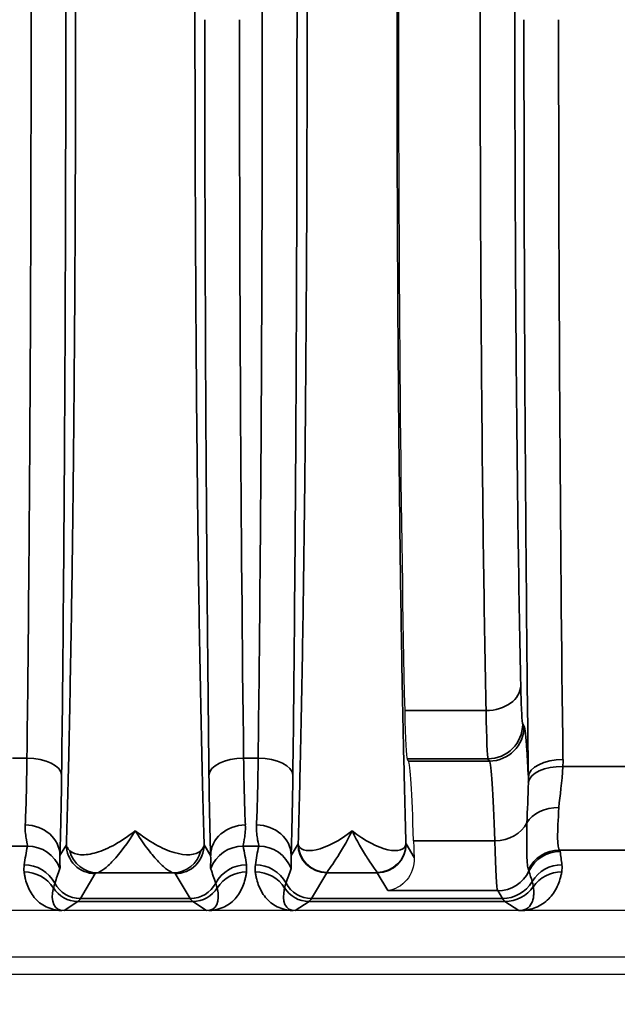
# Model space of a CAD drawing. Header units: millimetres. Extents: x 399 to 6233, y -1870 to 1602.
# Tile 546 of 656: x 6064 to 6075, y -120 to -103. Entities that reach past the tile are written whole.
import ezdxf

# ---------------------------------------------------------------- set-up
doc = ezdxf.new("R2010")
doc.units = ezdxf.units.MM
for name, color, linetype, lineweight in [('AM_5', 3, 'Continuous', 25), ('可見 (ISO)', 7, 'Continuous', 25), ('窄部可見 (ISO)', 7, 'Continuous', 35)]:
    doc.layers.add(name, color=color, linetype=linetype, lineweight=lineweight)
doc.styles.add('尺寸標註', font='romans.shx', dxfattribs={"bigfont": 'CHINESET.SHX'})
doc.dimstyles.new('CNS1$0', dxfattribs={"dimtxt": 2.5, "dimasz": 2.5, "dimexe": 1, "dimexo": 1, "dimgap": 1.5, "dimtad": 1, "dimtoh": 1, "dimdec": 1, "dimdsep": 46, "dimtxsty": '尺寸標註', "dimcen": 0, "dimclrd": 2, "dimclre": 2, "dimclrt": 1, "dimadec": 0, "dimazin": 2, "dimtp": 0.1, "dimtm": 0.1, "dimtfac": 0.71, "dimtdec": 1, "dimtmove": 0, "dimatfit": 0, "dimfxl": 0, "dimlwd": 13, "dimlwe": 13, "dimarcsym": 0})

# ---------------------------------------------------------------- blocks, each defined once
blk = doc.blocks.new('*D332')
at = {"layer": 'AM_5', "color": 2, "lineweight": 13}
for p, q in [((6099.13, -103.796), (6099.13, -138.156)), ((5938.43, -120.028), (5938.43, -138.156)), ((6096.63, -137.156), (5940.93, -137.156))]:
    blk.add_line(p, q, dxfattribs=at)
at = {"layer": 'AM_5', "color": 2, "lineweight": -2}
for points in [[(5940.93, -136.739), (5940.93, -137.573), (5938.43, -137.156)], [(6096.63, -136.739), (6096.63, -137.573), (6099.13, -137.156)]]:
    blk.add_solid(points, dxfattribs=at)
at = {"layer": 'Defpoints', "color": 0, "lineweight": -2}
for p in [(6099.13, -102.796), (5938.43, -119.028), (5938.43, -137.156)]:
    blk.add_point(p, dxfattribs=at)
at = {"layer": 'AM_5', "color": 1, "insert": (6018.78, -134.406), "char_height": 2.5, "attachment_point": 5, "style": '尺寸標註'}
blk.add_mtext('160.7', dxfattribs=at)

msp = doc.modelspace()

# ---------------------------------------------------------------- linework, layer by layer
at = {"layer": '可見 (ISO)'}
for p, q in [((6070.905, -115.61), (6070.881, -115.569)), ((6072.421, -117.546), (6072.421, -117.546)), ((6083.18, -118.196), (5978.68, -118.196)), ((5978.68, -118.996), (6083.18, -118.996)), ((5974.43, -119.296), (6087.43, -119.296))]:
    msp.add_line(p, q, dxfattribs=at)
for centre, major_axis, ratio, start_param, end_param in [((6071.079, -102.796), (0, 16.531), 0.020947, 0.763507, 2.378086), ((6070.883, -112.571), (0, 3), 0.020947, 2.378086, 3.106686), ((6070.899, -123.605), (0, -8), 0.020947, 2.544616, 3.106686), ((6071.052, -112.852), (0, 5.001), 0.020942, 2.544719, 2.655918)]:
    msp.add_ellipse(centre, major_axis=major_axis, ratio=ratio, start_param=start_param, end_param=end_param, dxfattribs=at)
for points, knots in [([(6071.004, -117.275), (6071.01, -117.429), (6070.948, -117.574), (6070.793, -117.767), (6070.661, -117.837), (6070.549, -117.85)], [-0.2170594, -0.2170594, -0.2170594, -0.2170594, -0.1181242, -0.1181242, 0, 0, 0, 0]), ([(6064.947, -118.196), (6064.942, -118.196), (6064.938, -118.196), (6064.932, -118.196), (6064.925, -118.196), (6064.918, -118.196), (6064.911, -118.196)], [-0.00000491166, -0.00000491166, -0.00000491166, -0.00000491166, 0.00001268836, 0.00001268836, 0.00001268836, 0.00003478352, 0.00003478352, 0.00003478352, 0.00003478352]), ([(6067.449, -118.196), (6067.442, -118.196), (6067.434, -118.196), (6067.428, -118.196), (6067.422, -118.196), (6067.417, -118.196), (6067.412, -118.196)], [0.00000000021, 0.00000000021, 0.00000000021, 0.00000000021, 0.00002113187, 0.00002113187, 0.00002113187, 0.0000394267, 0.0000394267, 0.0000394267, 0.0000394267]), ([(6068.947, -118.196), (6068.941, -118.196), (6068.935, -118.196), (6068.928, -118.196), (6068.922, -118.196), (6068.916, -118.196), (6068.911, -118.196)], [-0.00000491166, -0.00000491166, -0.00000491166, -0.00000491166, 0.00001772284, 0.00001772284, 0.00001772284, 0.00003506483, 0.00003506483, 0.00003506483, 0.00003506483]), ([(6072.85, -118.196), (6072.843, -118.196), (6072.835, -118.196), (6072.828, -118.196), (6072.822, -118.196), (6072.817, -118.196), (6072.812, -118.196)], [0.00000000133, 0.00000000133, 0.00000000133, 0.00000000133, 0.00002276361, 0.00002276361, 0.00002276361, 0.00004084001, 0.00004084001, 0.00004084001, 0.00004084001])]:
    msp.add_open_spline(points, degree=3, knots=knots, dxfattribs=at)
at = {"layer": '窄部可見 (ISO)'}
for p, q in [((6070.84, -114.738), (6072.248, -114.738)), ((6072.881, -114.97), (6072.905, -115.01)), ((6064.054, -115.558), (6064.305, -115.558)), ((6068.054, -115.558), (6068.305, -115.558)), ((6072.281, -115.569), (6070.881, -115.569)), ((6070.905, -115.61), (6072.306, -115.61)), ((6072.306, -115.61), (6072.281, -115.569)), ((6073.577, -115.705), (6074.779, -115.705)), ((6064.314, -117.081), (6064.046, -117.081)), ((6064.876, -117.241), (6064.987, -117.056)), ((6067.372, -117.056), (6067.483, -117.241)), ((6068.314, -117.081), (6068.046, -117.081)), ((6068.876, -117.241), (6068.995, -117.043)), ((6070.864, -117.043), (6071.004, -117.275)), ((6072.401, -116.988), (6070.994, -116.988)), ((6074.806, -117.151), (6073.517, -117.151)), ((6065.487, -117.555), (6065.229, -117.986)), ((6066.836, -117.543), (6065.523, -117.543)), ((6067.13, -117.986), (6066.872, -117.555)), ((6069.495, -117.543), (6069.229, -117.986)), ((6070.365, -117.543), (6069.495, -117.543)), ((6070.549, -117.85), (6070.365, -117.543)), ((6072.449, -117.85), (6070.549, -117.85)), ((6072.53, -117.986), (6072.449, -117.85)), ((6065.185, -118.037), (6064.947, -118.196)), ((6067.174, -118.037), (6065.185, -118.037)), ((6065.229, -117.986), (6067.13, -117.986)), ((6067.412, -118.196), (6067.174, -118.037)), ((6069.185, -118.037), (6068.947, -118.196)), ((6072.574, -118.037), (6069.185, -118.037)), ((6069.229, -117.986), (6072.53, -117.986)), ((6072.812, -118.196), (6072.574, -118.037))]:
    msp.add_line(p, q, dxfattribs=at)
for centre, major_axis, ratio, start_param, end_param in [((6068.539, -102.796), (0, -26), 0.02143, 4.712389, 5.225461), ((6074.039, -102.796), (0, -25), 0.02145, 4.712389, 5.249223), ((6072.248, -114.305), (0.6, 0.013), 0.722333, 4.696582, 6.252897), ((6072.281, -114.97), (-0.515, -0.309), 0.999172, 1.030857, 2.600922), ((6072.306, -115.01), (-0.515, -0.309), 0.999172, 1.030857, 2.600922), ((6064.25, -114.484), (-0.007, -2.58), 0.02502, 0.526295, 1.141522), ((6064.305, -115.853), (0.6, -0.007), 0.49083, 0.024039, 1.576589), ((6068.054, -115.853), (-0.6, -0.007), 0.49083, 4.706597, 6.259146), ((6068.11, -114.484), (0.007, -2.58), 0.02502, 5.141663, 5.756891), ((6068.25, -114.484), (-0.007, -2.58), 0.02502, 0.526295, 1.141522), ((6068.305, -115.853), (0.6, -0.007), 0.49083, 0.024039, 1.576589), ((6072.299, -123.608), (0, 8.003), 0.022512, 5.68634, 6.248297), ((6073.579, -115.888), (-0.6, -0.007), 0.511389, 4.706014, 6.258813), ((6073.577, -116.015), (-0.6, 0.017), 0.516223, 4.726998, 6.223647), ((6064.849, -114.564), (0.007, 3.096), 0.02085, 3.667868, 4.283101), ((6067.51, -114.564), (-0.007, 3.096), 0.02085, 2.000085, 2.615317), ((6068.849, -114.564), (0.007, 3.096), 0.02085, 3.667868, 4.283101), ((6073.508, -116.864), (-0.599, 0.031), 0.751758, 4.750994, 5.926954), ((6064.276, -117.241), (0.6, -0.023), 0.876399, 0.0435, 1.604216), ((6068.083, -117.241), (-0.6, -0.023), 0.876399, 4.678969, 6.239685), ((6068.276, -117.241), (0.6, -0.023), 0.876399, 0.0435, 1.604216), ((6072.401, -116.492), (-0.6, -0.018), 0.826915, 1.545318, 2.720266), ((6065.035, -116.647), (-0.587, -1.898), 0.297416, 5.033605, 5.211679), ((6064.314, -117.679), (0.588, -0.12), 0.998201, 0.559467, 1.77166), ((6068.046, -117.679), (-0.588, -0.12), 0.998201, 4.511525, 5.723718), ((6067.325, -116.647), (0.587, -1.898), 0.297416, 1.071506, 1.249581), ((6069.035, -116.647), (-0.587, -1.898), 0.297416, 5.033605, 5.211679), ((6068.314, -117.679), (-0.588, 0.12), 0.998201, 3.70106, 4.913253), ((6068.991, -115.291), (0.002, -1.753), 0.025123, 0.041761, 0.091645), ((6069.495, -117.043), (0.429, -0.257), 0.999172, 3.682263, 5.252328), ((6069.497, -117.037), (-0.482, 0.132), 0.996844, 0.266973, 1.836165), ((6070.362, -117.037), (0.482, 0.132), 0.996844, 4.44702, 6.016212), ((6070.365, -117.043), (0.429, 0.257), 0.999172, 4.17245, 5.742515), ((6070.868, -115.305), (-0.002, -1.74), 0.025228, 6.191179, 6.241258), ((6072.447, -113.736), (-0.005, 4.117), 0.020059, 2.481509, 3.103526), ((6065.523, -117.043), (0.093, -0.491), 0.982993, 4.763177, 6.091983), ((6066.836, -117.043), (-0.093, -0.491), 0.982993, 0.191203, 1.520008), ((6073.517, -117.75), (-0.462, -0.383), 0.997094, 4.022529, 5.135982), ((6073.529, -117.773), (-0.593, -0.094), 0.998229, 4.555036, 5.673797), ((6063.459, -117.18), (10.07, 0), 0.058758, 0.009209, 0.048451), ((6072.685, -116.513), (0.629, -2.073), 0.310752, 1.035771, 1.153876), ((6064.258, -118.001), (0.594, -0.083), 0.998238, 0.627947, 1.709607), ((6068.101, -118.001), (-0.594, -0.083), 0.998238, 4.573579, 5.655239), ((6068.258, -118.001), (-0.594, 0.083), 0.998238, 3.769539, 4.851199), ((6073.56, -118.001), (-0.596, -0.067), 0.99825, 4.600326, 5.631261), ((6064.256, -118.125), (0.595, 0.075), 0.998245, 0.438747, 1.445107), ((6065.682, -116.731), (1.006, 2.097), 0.194686, 2.022352, 2.15293), ((6066.677, -116.731), (-1.006, 2.097), 0.194686, 4.130256, 4.260833), ((6068.103, -118.125), (-0.595, 0.075), 0.998245, 4.838078, 5.844438), ((6068.256, -118.125), (-0.595, -0.075), 0.998245, 3.58034, 4.5867), ((6069.682, -116.731), (1.006, 2.097), 0.194686, 2.022352, 2.15293), ((6069.493, -114.544), (0, 3), 0.017456, 3.176499, 3.218273), ((6070.366, -114.544), (0, 3), 0.017456, 3.064913, 3.106686), ((6072.449, -117.251), (-0.515, -0.309), 0.999172, 1.030857, 2.149979), ((6068.818, -109.913), (4.172, -7.61), 0.009939, 0.048768, 0.091866), ((3213.059, -120.256), (2860.258, 0.716), 0.046839, 0.013782, 0.015139), ((6073.557, -118.125), (-0.591, 0.105), 0.998218, 4.888081, 5.84797), ((6065.229, -117.486), (-0.429, 0.257), 0.999172, 1.028727, 2.110736), ((6067.13, -117.486), (0.429, 0.257), 0.999172, 4.17245, 5.254458), ((6069.229, -117.486), (0.429, -0.257), 0.999172, 4.17032, 5.252328), ((6072.53, -117.386), (-0.515, -0.309), 0.999172, 1.030857, 2.06212), ((6065.46, -117.353), (0.641, 0.802), 0.399262, 2.444096, 3.45076), ((6065.185, -117.537), (-0.277, 0.416), 0.999683, 1.546818, 2.553481), ((6067.174, -117.537), (0.277, 0.416), 0.999683, 3.729704, 4.736367), ((6066.899, -117.353), (-0.641, 0.802), 0.399262, 2.832426, 3.839089), ((6069.46, -117.353), (0.641, 0.802), 0.399262, 2.444096, 3.45076), ((6069.185, -117.537), (0.277, -0.416), 0.999683, 4.688411, 5.695074), ((6072.574, -117.437), (-0.333, -0.499), 0.999683, 0.588111, 1.548236), ((6065.156, -18.003), (0, -100.043), 0.020838, 0.01396, 0.034899), ((6067.203, -18.003), (0, -100.043), 0.020838, 6.248286, 6.269226), ((6069.156, -18.003), (0, -100.043), 0.020838, 0.01396, 0.034899), ((6072.603, -18.003), (0, -100.043), 0.020817, 6.248286, 6.269226)]:
    msp.add_ellipse(centre, major_axis=major_axis, ratio=ratio, start_param=start_param, end_param=end_param, dxfattribs=at)
for points, knots in [([(6064.987, -117.056), (6064.998, -116.709), (6065.008, -116.336), (6065.018, -115.947), (6065.02, -115.884), (6065.021, -115.819), (6065.023, -115.754), (6065.034, -115.29), (6065.045, -114.794), (6065.054, -114.275), (6065.064, -113.757), (6065.073, -113.213), (6065.082, -112.643), (6065.09, -112.074), (6065.098, -111.476), (6065.105, -110.86), (6065.108, -110.599), (6065.11, -110.335), (6065.113, -110.068), (6065.117, -109.704), (6065.12, -109.334), (6065.123, -108.959), (6065.128, -108.308), (6065.133, -107.637), (6065.136, -106.953), (6065.143, -105.583), (6065.147, -104.197), (6065.147, -102.796), (6065.147, -101.395), (6065.143, -100.01), (6065.136, -98.639), (6065.13, -97.559), (6065.123, -96.519), (6065.113, -95.524), (6065.11, -95.257), (6065.108, -94.993), (6065.105, -94.732), (6065.098, -94.116), (6065.09, -93.519), (6065.082, -92.949), (6065.073, -92.38), (6065.064, -91.836), (6065.054, -91.317), (6065.045, -90.798), (6065.034, -90.302), (6065.023, -89.838), (6065.021, -89.773), (6065.02, -89.708), (6065.018, -89.645), (6065.008, -89.256), (6064.998, -88.883), (6064.987, -88.536)], [0.0267397, 0.0267397, 0.0267397, 0.0267397, 0.0775919, 0.0775919, 0.0775919, 0.0858976, 0.0858976, 0.0858976, 0.1450554, 0.1450554, 0.1450554, 0.2042133, 0.2042133, 0.2042133, 0.2633711, 0.2633711, 0.2633711, 0.2884173, 0.2884173, 0.2884173, 0.322529, 0.322529, 0.322529, 0.3816868, 0.3816868, 0.3816868, 0.5, 0.5, 0.5, 0.6183182, 0.6183182, 0.6183182, 0.7115983, 0.7115983, 0.7115983, 0.7366339, 0.7366339, 0.7366339, 0.7957918, 0.7957918, 0.7957918, 0.8549496, 0.8549496, 0.8549496, 0.9141075, 0.9141075, 0.9141075, 0.9224155, 0.9224155, 0.9224155, 0.9732653, 0.9732653, 0.9732653, 0.9732653]), ([(6067.372, -88.536), (6067.361, -88.883), (6067.351, -89.256), (6067.341, -89.645), (6067.339, -89.708), (6067.338, -89.773), (6067.336, -89.838), (6067.325, -90.302), (6067.315, -90.798), (6067.305, -91.317), (6067.295, -91.835), (6067.286, -92.379), (6067.277, -92.949), (6067.269, -93.518), (6067.261, -94.116), (6067.255, -94.732), (6067.252, -94.993), (6067.249, -95.257), (6067.246, -95.524), (6067.243, -95.888), (6067.239, -96.258), (6067.236, -96.633), (6067.231, -97.284), (6067.227, -97.955), (6067.223, -98.639), (6067.216, -100.009), (6067.212, -101.395), (6067.212, -102.796), (6067.212, -104.197), (6067.216, -105.582), (6067.223, -106.953), (6067.229, -108.033), (6067.236, -109.073), (6067.246, -110.068), (6067.249, -110.335), (6067.252, -110.599), (6067.255, -110.86), (6067.261, -111.476), (6067.269, -112.073), (6067.277, -112.643), (6067.286, -113.212), (6067.295, -113.756), (6067.305, -114.275), (6067.315, -114.794), (6067.325, -115.29), (6067.336, -115.754), (6067.338, -115.819), (6067.339, -115.884), (6067.341, -115.947), (6067.351, -116.336), (6067.361, -116.709), (6067.372, -117.056)], [0.0267397, 0.0267397, 0.0267397, 0.0267397, 0.0775919, 0.0775919, 0.0775919, 0.0858976, 0.0858976, 0.0858976, 0.1450554, 0.1450554, 0.1450554, 0.2042133, 0.2042133, 0.2042133, 0.2633711, 0.2633711, 0.2633711, 0.2884173, 0.2884173, 0.2884173, 0.322529, 0.322529, 0.322529, 0.3816868, 0.3816868, 0.3816868, 0.5, 0.5, 0.5, 0.6183182, 0.6183182, 0.6183182, 0.7115983, 0.7115983, 0.7115983, 0.7366339, 0.7366339, 0.7366339, 0.7957918, 0.7957918, 0.7957918, 0.8549496, 0.8549496, 0.8549496, 0.9141075, 0.9141075, 0.9141075, 0.9224155, 0.9224155, 0.9224155, 0.9732653, 0.9732653, 0.9732653, 0.9732653]), ([(6068.997, -117.037), (6069.005, -116.752), (6069.014, -116.449), (6069.022, -116.136), (6069.025, -116.003), (6069.028, -115.866), (6069.031, -115.726), (6069.042, -115.259), (6069.053, -114.76), (6069.062, -114.238), (6069.072, -113.716), (6069.081, -113.169), (6069.089, -112.599), (6069.097, -112.028), (6069.104, -111.431), (6069.111, -110.816), (6069.113, -110.603), (6069.116, -110.389), (6069.118, -110.172), (6069.122, -109.762), (6069.125, -109.345), (6069.129, -108.921), (6069.134, -108.272), (6069.138, -107.605), (6069.142, -106.924), (6069.149, -105.563), (6069.152, -104.187), (6069.152, -102.796), (6069.152, -101.405), (6069.149, -100.029), (6069.142, -98.668), (6069.138, -97.987), (6069.134, -97.32), (6069.129, -96.672), (6069.125, -96.247), (6069.122, -95.83), (6069.118, -95.42), (6069.116, -95.203), (6069.113, -94.989), (6069.111, -94.776), (6069.104, -94.161), (6069.097, -93.564), (6069.089, -92.994), (6069.081, -92.423), (6069.072, -91.877), (6069.062, -91.354), (6069.053, -90.831), (6069.042, -90.333), (6069.031, -89.866), (6069.028, -89.727), (6069.025, -89.589), (6069.022, -89.456), (6069.014, -89.143), (6069.005, -88.84), (6068.997, -88.554)], [0.0264933, 0.0264933, 0.0264933, 0.0264933, 0.0679433, 0.0679433, 0.0679433, 0.0856819, 0.0856819, 0.0856819, 0.1448706, 0.1448706, 0.1448706, 0.2040592, 0.2040592, 0.2040592, 0.2632479, 0.2632479, 0.2632479, 0.2837247, 0.2837247, 0.2837247, 0.3224365, 0.3224365, 0.3224365, 0.3816251, 0.3816251, 0.3816251, 0.5, 0.5, 0.5, 0.6183797, 0.6183797, 0.6183797, 0.6775684, 0.6775684, 0.6775684, 0.7162875, 0.7162875, 0.7162875, 0.736757, 0.736757, 0.736757, 0.7959457, 0.7959457, 0.7959457, 0.8551343, 0.8551343, 0.8551343, 0.914323, 0.914323, 0.914323, 0.9320642, 0.9320642, 0.9320642, 0.9735116, 0.9735116, 0.9735116, 0.9735116]), ([(6070.862, -88.555), (6070.854, -88.84), (6070.845, -89.143), (6070.838, -89.456), (6070.834, -89.589), (6070.831, -89.726), (6070.828, -89.866), (6070.817, -90.333), (6070.807, -90.831), (6070.797, -91.354), (6070.787, -91.876), (6070.779, -92.423), (6070.77, -92.993), (6070.762, -93.564), (6070.755, -94.161), (6070.748, -94.776), (6070.746, -94.989), (6070.744, -95.203), (6070.741, -95.42), (6070.737, -95.83), (6070.734, -96.247), (6070.73, -96.671), (6070.725, -97.32), (6070.721, -97.987), (6070.718, -98.668), (6070.711, -100.029), (6070.707, -101.405), (6070.707, -102.796), (6070.707, -104.187), (6070.711, -105.563), (6070.718, -106.924), (6070.721, -107.605), (6070.725, -108.272), (6070.73, -108.92), (6070.734, -109.345), (6070.737, -109.762), (6070.741, -110.172), (6070.744, -110.389), (6070.746, -110.603), (6070.748, -110.816), (6070.755, -111.431), (6070.762, -112.028), (6070.77, -112.598), (6070.779, -113.169), (6070.787, -113.715), (6070.797, -114.238), (6070.807, -114.761), (6070.817, -115.259), (6070.828, -115.726), (6070.831, -115.865), (6070.834, -116.003), (6070.838, -116.136), (6070.845, -116.449), (6070.854, -116.752), (6070.862, -117.037)], [0.0264933, 0.0264933, 0.0264933, 0.0264933, 0.0679433, 0.0679433, 0.0679433, 0.0856819, 0.0856819, 0.0856819, 0.1448706, 0.1448706, 0.1448706, 0.2040592, 0.2040592, 0.2040592, 0.2632479, 0.2632479, 0.2632479, 0.2837247, 0.2837247, 0.2837247, 0.3224365, 0.3224365, 0.3224365, 0.3816251, 0.3816251, 0.3816251, 0.5, 0.5, 0.5, 0.6183797, 0.6183797, 0.6183797, 0.6775684, 0.6775684, 0.6775684, 0.7162875, 0.7162875, 0.7162875, 0.736757, 0.736757, 0.736757, 0.7959457, 0.7959457, 0.7959457, 0.8551343, 0.8551343, 0.8551343, 0.914323, 0.914323, 0.914323, 0.9320642, 0.9320642, 0.9320642, 0.9735116, 0.9735116, 0.9735116, 0.9735116]), ([(6064.905, -89.739), (6064.929, -91.721), (6064.947, -93.847), (6064.959, -96.047), (6064.971, -98.247), (6064.977, -100.521), (6064.977, -102.796), (6064.977, -105.071), (6064.971, -107.345), (6064.959, -109.545), (6064.947, -111.745), (6064.929, -113.871), (6064.905, -115.853)], [2.628521, 2.628521, 2.628521, 2.628521, 2.885057, 2.885057, 2.885057, 3.141593, 3.141593, 3.141593, 3.398129, 3.398129, 3.398129, 3.654665, 3.654665, 3.654665, 3.654665]), ([(6068.905, -89.739), (6068.929, -91.721), (6068.947, -93.847), (6068.959, -96.047), (6068.971, -98.247), (6068.977, -100.521), (6068.977, -102.796), (6068.977, -105.071), (6068.971, -107.345), (6068.959, -109.545), (6068.947, -111.745), (6068.929, -113.871), (6068.905, -115.853)], [2.628521, 2.628521, 2.628521, 2.628521, 2.885057, 2.885057, 2.885057, 3.141593, 3.141593, 3.141593, 3.398129, 3.398129, 3.398129, 3.654665, 3.654665, 3.654665, 3.654665]), ([(6064.305, -115.558), (6064.329, -113.621), (6064.347, -111.544), (6064.371, -107.242), (6064.377, -105.019), (6064.377, -100.573), (6064.371, -98.35), (6064.347, -94.048), (6064.329, -91.971), (6064.305, -90.034)], [2.628521, 2.628521, 2.628521, 2.628521, 2.885057, 2.885057, 3.141593, 3.141593, 3.398129, 3.398129, 3.654665, 3.654665, 3.654665, 3.654665]), ([(6068.305, -115.558), (6068.329, -113.621), (6068.347, -111.544), (6068.371, -107.242), (6068.377, -105.019), (6068.377, -100.573), (6068.371, -98.35), (6068.347, -94.048), (6068.329, -91.971), (6068.305, -90.034)], [2.628521, 2.628521, 2.628521, 2.628521, 2.885057, 2.885057, 3.141593, 3.141593, 3.398129, 3.398129, 3.654665, 3.654665, 3.654665, 3.654665]), ([(6072.248, -114.738), (6072.232, -113.969), (6072.218, -113.119), (6072.205, -112.205), (6072.192, -111.29), (6072.181, -110.312), (6072.172, -109.289), (6072.163, -108.266), (6072.157, -107.199), (6072.152, -106.11), (6072.148, -105.02), (6072.145, -103.908), (6072.145, -102.796), (6072.145, -101.684), (6072.148, -100.572), (6072.152, -99.482), (6072.157, -98.393), (6072.163, -97.326), (6072.172, -96.303), (6072.181, -95.28), (6072.192, -94.302), (6072.205, -93.387), (6072.218, -92.473), (6072.232, -91.623), (6072.248, -90.854)], [2.334303, 2.334303, 2.334303, 2.334303, 2.536125, 2.536125, 2.536125, 2.737948, 2.737948, 2.737948, 2.93977, 2.93977, 2.93977, 3.141593, 3.141593, 3.141593, 3.343415, 3.343415, 3.343415, 3.545238, 3.545238, 3.545238, 3.74706, 3.74706, 3.74706, 3.948882, 3.948882, 3.948882, 3.948882]), ([(6072.848, -91.287), (6072.832, -92.028), (6072.817, -92.847), (6072.792, -94.61), (6072.781, -95.553), (6072.763, -97.524), (6072.757, -98.552), (6072.748, -100.652), (6072.745, -101.724), (6072.745, -103.868), (6072.748, -104.939), (6072.757, -107.04), (6072.763, -108.068), (6072.781, -110.039), (6072.792, -110.982), (6072.817, -112.744), (6072.832, -113.564), (6072.848, -114.305)], [2.334303, 2.334303, 2.334303, 2.334303, 2.536125, 2.536125, 2.737948, 2.737948, 2.93977, 2.93977, 3.141593, 3.141593, 3.343415, 3.343415, 3.545238, 3.545238, 3.74706, 3.74706, 3.948882, 3.948882, 3.948882, 3.948882]), ([(6067.454, -115.853), (6067.431, -113.871), (6067.413, -111.745), (6067.4, -109.545), (6067.388, -107.345), (6067.382, -105.071), (6067.382, -102.796)], [5.7701132, 5.7701132, 5.7701132, 5.7701132, 6.0266493, 6.0266493, 6.0266493, 6.2831853, 6.2831853, 6.2831853, 6.2831853]), ([(6072.979, -115.888), (6072.954, -113.92), (6072.935, -111.794), (6072.922, -109.585), (6072.91, -107.377), (6072.903, -105.087), (6072.903, -102.796)], [5.7463508, 5.7463508, 5.7463508, 5.7463508, 6.0147681, 6.0147681, 6.0147681, 6.2831853, 6.2831853, 6.2831853, 6.2831853]), ([(6072.848, -114.305), (6072.853, -114.507), (6072.858, -114.669), (6072.869, -114.896), (6072.875, -114.96), (6072.881, -114.97)], [3.9488824, 3.9488824, 3.9488824, 3.9488824, 4.3131824, 4.3131824, 4.6774824, 4.6774824, 4.6774824, 4.6774824]), ([(6072.905, -115.01), (6072.922, -115.038), (6072.939, -115.18), (6072.955, -115.43), (6072.963, -115.557), (6072.971, -115.711), (6072.979, -115.888)], [1.6057029, 1.6057029, 1.6057029, 1.6057029, 1.8865079, 1.8865079, 1.8865079, 2.0280663, 2.0280663, 2.0280663, 2.0280663]), ([(6073.508, -116.413), (6073.494, -116.629), (6073.485, -116.807), (6073.487, -117.056), (6073.498, -117.132), (6073.517, -117.151)], [0.000931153, 0.000931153, 0.000931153, 0.000931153, 0.001928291, 0.001928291, 0.002925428, 0.002925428, 0.002925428, 0.002925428]), ([(6064.314, -117.081), (6064.317, -117.067), (6064.308, -117.03), (6064.285, -116.908), (6064.271, -116.823), (6064.276, -116.715)], [0, 0, 0, 0, 0.000661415, 0.000661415, 0.001322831, 0.001322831, 0.001322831, 0.001322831]), ([(6068.083, -116.715), (6068.088, -116.823), (6068.075, -116.907), (6068.052, -117.029), (6068.042, -117.067), (6068.046, -117.081)], [0, 0, 0, 0, 0.000661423, 0.000661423, 0.001322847, 0.001322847, 0.001322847, 0.001322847]), ([(6068.314, -117.081), (6068.317, -117.067), (6068.308, -117.03), (6068.285, -116.908), (6068.271, -116.823), (6068.276, -116.715)], [0, 0, 0, 0, 0.000661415, 0.000661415, 0.001322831, 0.001322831, 0.001322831, 0.001322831]), ([(6072.979, -117.487), (6072.966, -117.455), (6072.957, -117.368), (6072.953, -117.233), (6072.949, -117.096), (6072.95, -116.907), (6072.954, -116.678)], [0, 0, 0, 0, 0.001126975, 0.001126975, 0.001126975, 0.002257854, 0.002257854, 0.002257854, 0.002257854]), ([(6065.046, -117.16), (6065.089, -117.201), (6065.155, -117.224), (6065.234, -117.229), (6065.313, -117.234), (6065.406, -117.221), (6065.507, -117.191), (6065.709, -117.131), (6065.944, -117.002), (6066.18, -116.814)], [0, 0, 0, 0, 0.000558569, 0.000558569, 0.000558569, 0.001117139, 0.001117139, 0.001117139, 0.002234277, 0.002234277, 0.002234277, 0.002234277]), ([(6066.18, -116.814), (6066.047, -117.032), (6065.915, -117.205), (6065.739, -117.393), (6065.684, -117.443), (6065.59, -117.515), (6065.55, -117.536), (6065.523, -117.543)], [-0.000011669, -0.000011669, -0.000011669, -0.000011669, 0.001066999, 0.001066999, 0.001606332, 0.001606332, 0.002145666, 0.002145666, 0.002145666, 0.002145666]), ([(6066.18, -116.814), (6066.415, -117.002), (6066.647, -117.13), (6066.851, -117.191), (6067.054, -117.251), (6067.226, -117.242), (6067.314, -117.16)], [-0.00001122, -0.00001122, -0.00001122, -0.00001122, 0.001104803, 0.001104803, 0.001104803, 0.002220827, 0.002220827, 0.002220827, 0.002220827]), ([(6066.836, -117.543), (6066.809, -117.536), (6066.769, -117.515), (6066.722, -117.479), (6066.675, -117.443), (6066.62, -117.393), (6066.562, -117.33), (6066.503, -117.268), (6066.441, -117.194), (6066.377, -117.108), (6066.313, -117.022), (6066.245, -116.922), (6066.18, -116.814)], [0, 0, 0, 0, 0.000534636, 0.000534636, 0.000534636, 0.001069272, 0.001069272, 0.001069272, 0.001603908, 0.001603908, 0.001603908, 0.002138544, 0.002138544, 0.002138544, 0.002138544]), ([(6068.997, -117.037), (6069, -117.089), (6069.035, -117.125), (6069.09, -117.144), (6069.146, -117.162), (6069.222, -117.161), (6069.309, -117.143), (6069.483, -117.105), (6069.706, -116.994), (6069.93, -116.814)], [-0.00000006, -0.00000006, -0.00000006, -0.00000006, 0.000531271, 0.000531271, 0.000531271, 0.001062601, 0.001062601, 0.001062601, 0.002125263, 0.002125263, 0.002125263, 0.002125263]), ([(6069.93, -116.814), (6069.831, -117.019), (6069.732, -117.186), (6069.611, -117.37), (6069.574, -117.421), (6069.519, -117.497), (6069.5, -117.523), (6069.497, -117.536)], [-0.000011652, -0.000011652, -0.000011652, -0.000011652, 0.00097581, 0.00097581, 0.001469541, 0.001469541, 0.001963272, 0.001963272, 0.001963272, 0.001963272]), ([(6069.93, -116.814), (6070.153, -116.994), (6070.374, -117.105), (6070.55, -117.143), (6070.638, -117.162), (6070.714, -117.162), (6070.769, -117.144), (6070.824, -117.125), (6070.859, -117.089), (6070.862, -117.037)], [-0.000011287, -0.000011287, -0.000011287, -0.000011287, 0.001050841, 0.001050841, 0.001050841, 0.001581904, 0.001581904, 0.001581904, 0.002112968, 0.002112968, 0.002112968, 0.002112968]), ([(6070.362, -117.536), (6070.359, -117.523), (6070.34, -117.497), (6070.313, -117.459), (6070.285, -117.42), (6070.248, -117.37), (6070.208, -117.308), (6070.167, -117.247), (6070.123, -117.175), (6070.075, -117.093), (6070.028, -117.01), (6069.978, -116.916), (6069.93, -116.814)], [0, 0, 0, 0, 0.000490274, 0.000490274, 0.000490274, 0.000980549, 0.000980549, 0.000980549, 0.001470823, 0.001470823, 0.001470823, 0.001961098, 0.001961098, 0.001961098, 0.001961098]), ([(6064.987, -117.056), (6064.987, -117.056), (6064.988, -117.06), (6064.988, -117.062), (6064.988, -117.064), (6064.988, -117.066), (6064.989, -117.068), (6064.99, -117.072), (6064.991, -117.077), (6064.992, -117.081), (6064.995, -117.09), (6064.999, -117.099), (6065.004, -117.107), (6065.013, -117.125), (6065.027, -117.142), (6065.046, -117.16)], [-0.00000006, -0.00000006, -0.00000006, -0.00000006, 0.0000257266, 0.0000257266, 0.0000257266, 0.0000544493, 0.0000544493, 0.0000544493, 0.000111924, 0.000111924, 0.000111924, 0.0002271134, 0.0002271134, 0.0002271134, 0.0004594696, 0.0004594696, 0.0004594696, 0.0004594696]), ([(6065.487, -117.555), (6065.356, -117.555), (6065.226, -117.501), (6065.134, -117.409), (6065.041, -117.316), (6064.987, -117.186), (6064.987, -117.056)], [0, 0, 0, 0, 0.5, 0.5, 0.5, 1, 1, 1, 1]), ([(6066.872, -117.555), (6067.003, -117.555), (6067.133, -117.501), (6067.225, -117.409), (6067.318, -117.316), (6067.372, -117.186), (6067.372, -117.056)], [0, 0, 0, 0, 0.5, 0.5, 0.5, 1, 1, 1, 1]), ([(6064.876, -117.241), (6064.871, -117.306), (6064.874, -117.357), (6064.876, -117.394), (6064.877, -117.395), (6064.877, -117.395), (6064.877, -117.396), (6064.879, -117.434), (6064.88, -117.458), (6064.875, -117.47)], [0, 0, 0, 0, 0.000759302, 0.000759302, 0.000759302, 0.000774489, 0.000774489, 0.000774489, 0.001548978, 0.001548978, 0.001548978, 0.001548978]), ([(6067.484, -117.47), (6067.479, -117.458), (6067.48, -117.433), (6067.483, -117.396), (6067.483, -117.395), (6067.483, -117.394), (6067.483, -117.393), (6067.485, -117.356), (6067.489, -117.306), (6067.483, -117.241)], [0, 0, 0, 0, 0.000774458, 0.000774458, 0.000774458, 0.000793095, 0.000793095, 0.000793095, 0.001548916, 0.001548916, 0.001548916, 0.001548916]), ([(6068.876, -117.241), (6068.871, -117.306), (6068.874, -117.357), (6068.876, -117.394), (6068.877, -117.395), (6068.877, -117.395), (6068.877, -117.396), (6068.879, -117.434), (6068.88, -117.458), (6068.875, -117.47)], [0, 0, 0, 0, 0.000759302, 0.000759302, 0.000759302, 0.000774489, 0.000774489, 0.000774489, 0.001548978, 0.001548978, 0.001548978, 0.001548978]), ([(6064.911, -118.196), (6064.874, -118.194), (6064.838, -118.19), (6064.802, -118.183), (6064.756, -118.175), (6064.71, -118.161), (6064.666, -118.142), (6064.585, -118.108), (6064.512, -118.056), (6064.453, -117.99), (6064.396, -117.928), (6064.351, -117.854), (6064.319, -117.774), (6064.303, -117.735), (6064.29, -117.695), (6064.28, -117.654), (6064.275, -117.634), (6064.27, -117.614), (6064.266, -117.592), (6064.262, -117.571), (6064.259, -117.549), (6064.256, -117.526)], [0.0321682, 0.0321682, 0.0321682, 0.0321682, 0.1368507, 0.1368507, 0.1368507, 0.2737771, 0.2737771, 0.2737771, 0.5290847, 0.5290847, 0.5290847, 0.7702868, 0.7702868, 0.7702868, 0.8883026, 0.8883026, 0.8883026, 0.9470384, 0.9470384, 0.9470384, 1.0057239, 1.0057239, 1.0057239, 1.0057239]), ([(6068.103, -117.526), (6068.1, -117.549), (6068.097, -117.571), (6068.093, -117.592), (6068.089, -117.614), (6068.084, -117.634), (6068.079, -117.654), (6068.069, -117.695), (6068.056, -117.735), (6068.04, -117.774), (6068.008, -117.854), (6067.963, -117.928), (6067.907, -117.99), (6067.847, -118.056), (6067.774, -118.108), (6067.693, -118.142), (6067.649, -118.161), (6067.604, -118.175), (6067.557, -118.183), (6067.521, -118.19), (6067.485, -118.194), (6067.449, -118.196)], [2.1358688, 2.1358688, 2.1358688, 2.1358688, 2.1945542, 2.1945542, 2.1945542, 2.25329, 2.25329, 2.25329, 2.3713058, 2.3713058, 2.3713058, 2.612508, 2.612508, 2.612508, 2.8678155, 2.8678155, 2.8678155, 3.004742, 3.004742, 3.004742, 3.1094244, 3.1094244, 3.1094244, 3.1094244]), ([(6068.911, -118.196), (6068.874, -118.194), (6068.838, -118.19), (6068.802, -118.183), (6068.756, -118.175), (6068.71, -118.161), (6068.666, -118.142), (6068.585, -118.108), (6068.512, -118.056), (6068.453, -117.99), (6068.396, -117.928), (6068.351, -117.854), (6068.319, -117.774), (6068.303, -117.735), (6068.29, -117.695), (6068.28, -117.654), (6068.275, -117.634), (6068.27, -117.614), (6068.266, -117.592), (6068.262, -117.571), (6068.259, -117.549), (6068.256, -117.526)], [3.1737609, 3.1737609, 3.1737609, 3.1737609, 3.2784434, 3.2784434, 3.2784434, 3.4153698, 3.4153698, 3.4153698, 3.6706773, 3.6706773, 3.6706773, 3.9118795, 3.9118795, 3.9118795, 4.0298953, 4.0298953, 4.0298953, 4.0886311, 4.0886311, 4.0886311, 4.1473165, 4.1473165, 4.1473165, 4.1473165]), ([(6073.557, -117.526), (6073.553, -117.548), (6073.548, -117.57), (6073.543, -117.591), (6073.538, -117.612), (6073.533, -117.633), (6073.526, -117.653), (6073.514, -117.695), (6073.498, -117.736), (6073.48, -117.776), (6073.442, -117.857), (6073.392, -117.931), (6073.331, -117.992), (6073.267, -118.058), (6073.189, -118.109), (6073.104, -118.143), (6073.024, -118.175), (6072.938, -118.192), (6072.85, -118.196)], [2.1824074, 2.1824074, 2.1824074, 2.1824074, 2.2367975, 2.2367975, 2.2367975, 2.2916359, 2.2916359, 2.2916359, 2.402879, 2.402879, 2.402879, 2.6334858, 2.6334858, 2.6334858, 2.8796968, 2.8796968, 2.8796968, 3.1108341, 3.1108341, 3.1108341, 3.1108341]), ([(6064.788, -117.72), (6064.782, -117.735), (6064.778, -117.75), (6064.774, -117.763), (6064.769, -117.778), (6064.766, -117.792), (6064.763, -117.804)], [0, 0, 0, 0, 0.001000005, 0.001000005, 0.001000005, 0.002089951, 0.002089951, 0.002089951, 0.002089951]), ([(6067.596, -117.804), (6067.594, -117.793), (6067.59, -117.78), (6067.586, -117.767), (6067.582, -117.752), (6067.577, -117.737), (6067.572, -117.72)], [0, 0, 0, 0, 0.001000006, 0.001000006, 0.001000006, 0.00208995, 0.00208995, 0.00208995, 0.00208995]), ([(6068.788, -117.72), (6068.782, -117.735), (6068.778, -117.75), (6068.774, -117.763), (6068.769, -117.778), (6068.766, -117.792), (6068.763, -117.804)], [0, 0, 0, 0, 0.001000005, 0.001000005, 0.001000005, 0.002089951, 0.002089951, 0.002089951, 0.002089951]), ([(6073.065, -117.781), (6073.063, -117.766), (6073.06, -117.75), (6073.056, -117.733), (6073.053, -117.721), (6073.049, -117.708), (6073.045, -117.694)], [0, 0, 0, 0, 0.00120001, 0.00120001, 0.00120001, 0.00208952, 0.00208952, 0.00208952, 0.00208952]), ([(6072.812, -118.196), (6072.863, -118.196), (6072.91, -118.185), (6072.949, -118.163), (6072.985, -118.142), (6073.015, -118.11), (6073.036, -118.069), (6073.055, -118.031), (6073.067, -117.986), (6073.071, -117.935), (6073.073, -117.911), (6073.074, -117.886), (6073.073, -117.86), (6073.072, -117.847), (6073.071, -117.834), (6073.07, -117.821), (6073.069, -117.808), (6073.067, -117.795), (6073.065, -117.781)], [3.1406534, 3.1406534, 3.1406534, 3.1406534, 3.4037713, 3.4037713, 3.4037713, 3.6494301, 3.6494301, 3.6494301, 3.8799624, 3.8799624, 3.8799624, 3.9913262, 3.9913262, 3.9913262, 4.0462634, 4.0462634, 4.0462634, 4.1007779, 4.1007779, 4.1007779, 4.1007779])]:
    msp.add_open_spline(points, degree=3, knots=knots, dxfattribs=at)
for points in [[(6072.281, -115.569), (6072.269, -115.545), (6072.257, -115.231), (6072.248, -114.738)], [(6073.577, -115.705), (6073.568, -115.973), (6073.52, -116.207), (6073.508, -116.413)], [(6073.579, -115.581), (6073.579, -115.623), (6073.579, -115.664), (6073.577, -115.705)], [(6072.979, -115.98), (6072.98, -115.949), (6072.979, -115.919), (6072.979, -115.888)], [(6072.954, -116.678), (6072.957, -116.459), (6072.978, -116.231), (6072.979, -115.98)], [(6067.314, -117.16), (6067.35, -117.125), (6067.369, -117.091), (6067.372, -117.056)], [(6064.256, -117.526), (6064.251, -117.485), (6064.252, -117.444), (6064.258, -117.402)], [(6068.101, -117.402), (6068.107, -117.444), (6068.108, -117.485), (6068.103, -117.526)], [(6068.256, -117.526), (6068.251, -117.485), (6068.252, -117.444), (6068.258, -117.402)], [(6073.56, -117.402), (6073.564, -117.443), (6073.564, -117.485), (6073.557, -117.526)], [(6065.523, -117.543), (6065.501, -117.547), (6065.49, -117.551), (6065.487, -117.555)], [(6066.872, -117.555), (6066.87, -117.551), (6066.858, -117.547), (6066.836, -117.543)]]:
    msp.add_open_spline(points, degree=3, dxfattribs=at)

# ---------------------------------------------------------------- dimensions: what is measured, and where the dimension line sits
at = {"layer": 'AM_5'}
dim = msp.add_linear_dim(base=(5938.43, -137.156), p1=(6099.13, -102.796), p2=(5938.43, -119.028), dimstyle='CNS1$0', override={"dimfxl": 4, "dimarcsym": 1}, dxfattribs=at)
dim.commit()
dim.dimension.update_dxf_attribs({"geometry": '*D332', "text_midpoint": (6018.78, -134.406)})

doc.saveas('drawing.dxf')
